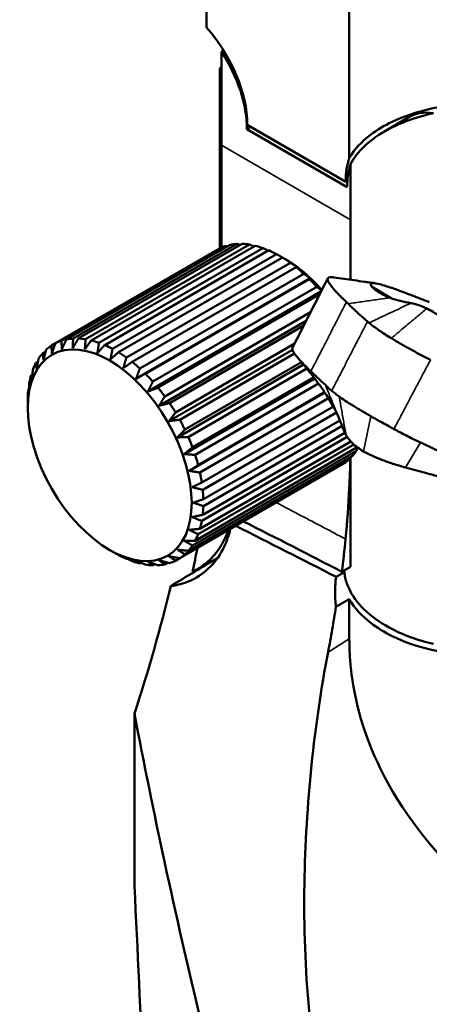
# Model space of a CAD drawing. Header units: millimetres. Extents: x 0 to 2100, y 0 to 1485.
# Tile 302 of 581: x 1587 to 1612, y 1230 to 1290. Entities that reach past the tile are written whole.
import ezdxf

# ---------------------------------------------------------------- set-up
doc = ezdxf.new("R2010")
doc.units = ezdxf.units.MM
doc.header["$LTSCALE"] = 5
doc.layers.add('Sichtbar (ISO)', color=7, linetype='Continuous', lineweight=50)
doc.layers.add('Sichtbar schmal (ISO)', color=7, linetype='Continuous', lineweight=35)

msp = doc.modelspace()

# ---------------------------------------------------------------- linework, layer by layer
at = {"layer": 'Sichtbar (ISO)'}
for p, q in [((1599.146, 1282.158), (1599.146, 1287.799)), ((1599.146, 1286.847), (1599.045, 1286.788)), ((1599.146, 1286.73), (1599.045, 1286.788)), ((1599.045, 1275.928), (1599.045, 1286.788)), ((1608.939, 1282.955), (1610.416, 1283.829)), ((1610.99, 1284.153), (1610.453, 1283.851)), ((1600.685, 1283.122), (1606.739, 1279.627)), ((1600.707, 1283.379), (1606.647, 1279.95)), ((1599.146, 1275.975), (1599.146, 1282.158)), ((1606.936, 1277.66), (1606.936, 1281.01)), ((1606.647, 1279.95), (1606.751, 1280.01)), ((1606.936, 1277.66), (1606.936, 1274.034)), ((1589.493, 1270.353), (1599.393, 1276.069)), ((1589.779, 1270.428), (1599.679, 1276.144)), ((1590.188, 1270.481), (1600.088, 1276.197)), ((1590.503, 1270.485), (1600.403, 1276.2)), ((1590.946, 1270.441), (1600.845, 1276.157)), ((1591.282, 1270.373), (1601.182, 1276.089)), ((1589.129, 1270.204), (1599.028, 1275.92)), ((1591.748, 1270.233), (1601.648, 1275.949)), ((1592.097, 1270.095), (1601.997, 1275.811)), ((1592.575, 1269.863), (1602.475, 1275.579)), ((1592.929, 1269.659), (1602.828, 1275.374)), ((1593.406, 1269.34), (1603.306, 1275.055)), ((1593.756, 1269.074), (1603.655, 1274.79)), ((1603.005, 1275.276), (1602.961, 1275.301)), ((1594.222, 1268.676), (1604.121, 1274.391)), ((1593.986, 1268.056), (1604.504, 1274.128)), ((1594.558, 1268.356), (1604.457, 1274.071)), ((1595.001, 1267.888), (1604.9, 1273.604)), ((1594.71, 1267.291), (1605.154, 1273.321)), ((1595.316, 1267.521), (1605.067, 1273.151)), ((1595.724, 1266.996), (1604.519, 1272.074)), ((1595.378, 1266.433), (1604.258, 1271.56)), ((1596.01, 1266.591), (1604.11, 1271.267)), ((1588.879, 1270.06), (1589.129, 1270.204)), ((1596.375, 1266.021), (1603.544, 1270.16)), ((1588.36, 1269.609), (1588.54, 1269.712)), ((1595.974, 1265.501), (1603.43, 1269.805)), ((1596.625, 1265.588), (1603.548, 1269.585)), ((1587.949, 1269.01), (1588.072, 1269.081)), ((1596.483, 1264.519), (1604.096, 1268.915)), ((1596.936, 1264.988), (1603.98, 1269.054)), ((1587.656, 1268.28), (1587.732, 1268.323)), ((1597.144, 1264.537), (1604.299, 1268.669)), ((1596.893, 1263.511), (1604.78, 1268.065)), ((1597.394, 1263.921), (1604.715, 1268.148)), ((1597.555, 1263.464), (1605.005, 1267.766)), ((1587.489, 1267.435), (1587.523, 1267.455)), ((1597.192, 1262.502), (1605.382, 1267.23)), ((1597.738, 1262.847), (1605.368, 1267.252)), ((1597.847, 1262.396), (1605.61, 1266.878)), ((1587.449, 1266.294), (1587.449, 1266.346)), ((1597.959, 1261.793), (1605.901, 1266.379)), ((1598.015, 1261.358), (1606.086, 1266.018)), ((1598.052, 1260.785), (1606.297, 1265.545)), ((1598.015, 1259.846), (1606.6, 1264.803)), ((1598.052, 1260.376), (1606.425, 1265.211)), ((1597.738, 1258.676), (1607.128, 1264.097)), ((1597.847, 1259.002), (1606.96, 1264.263)), ((1597.959, 1259.475), (1606.742, 1264.546)), ((1597.394, 1258), (1607.294, 1263.715)), ((1597.555, 1258.271), (1607.343, 1263.922)), ((1596.625, 1257.221), (1606.524, 1262.937)), ((1596.936, 1257.462), (1606.836, 1263.178)), ((1597.144, 1257.673), (1607.043, 1263.388)), ((1606.936, 1263.326), (1606.936, 1256.701)), ((1592.398, 1257.721), (1592.443, 1257.695)), ((1593.406, 1257.186), (1593.441, 1257.206)), ((1595.724, 1256.853), (1595.904, 1256.957)), ((1596.375, 1257.077), (1596.625, 1257.221)), ((1597.643, 1256.535), (1598.921, 1257.255)), ((1594.222, 1256.908), (1594.297, 1256.952)), ((1595.001, 1256.796), (1595.124, 1256.867)), ((1606.565, 1256.388), (1606.065, 1256.1)), ((1606.416, 1256.407), (1606.936, 1256.701)), ((1606.865, 1254.757), (1606.055, 1254.289)), ((1593.893, 1247.861), (1593.893, 1237.436))]:
    msp.add_line(p, q, dxfattribs=at)
for centre, major_axis, ratio, start_param, end_param in [((1596.464, 1285.829), (-3, 5.196), 0.577351, 3.926991, 5.066059), ((1596.464, 1285.584), (2.985, -5.17), 0.57735, 0.780281, 1.667717), ((1613.435, 1278.644), (-3, 5.196), 0.57735, 5.854997, 6.289356), ((1610.889, 1277.501), (3, -5.196), 0.57735, 3.604603, 3.926991), ((1610.96, 1277.215), (-2.985, 5.17), 0.577352, 0.478656, 0.790513), ((1602.651, 1269.356), (-3.75, 6.495), 0.57735, 6.159445, 6.249846), ((1602.651, 1269.356), (-3.75, 6.495), 0.57735, 6.002366, 6.092766), ((1602.651, 1269.356), (-3.75, 6.495), 0.57735, 5.845286, 5.935687), ((1602.651, 1269.356), (-3.75, 6.495), 0.57735, 5.688206, 5.778607), ((1602.651, 1269.356), (-3.75, 6.495), 0.57735, 5.531127, 5.621527), ((1602.651, 1269.356), (-3.75, 6.495), 0.57735, 5.374047, 5.464448), ((1603.005, 1269.56), (-3.5, 6.062), 0.57735, 5.037968, 5.497787), ((1602.651, 1269.356), (-3.75, 6.495), 0.57735, 5.216967, 5.307368), ((1602.651, 1269.356), (-3.75, 6.495), 0.57735, 5.059888, 5.150288), ((1592.752, 1263.641), (-3.75, 6.495), 0.57735, 0.03334, 0.12374), ((1592.752, 1263.641), (-3.75, 6.495), 0.57735, 6.159445, 6.249846), ((1592.752, 1263.641), (-3.75, 6.495), 0.57735, 6.002366, 6.092766), ((1592.752, 1263.641), (-3.75, 6.495), 0.57735, 5.845286, 5.935687), ((1592.752, 1263.641), (-3.75, 6.495), 0.57735, 5.688206, 5.778607), ((1592.752, 1263.641), (-3.75, 6.495), 0.57735, 5.531127, 5.621527), ((1592.752, 1263.641), (-3.75, 6.495), 0.57735, 0.190419, 0.28082), ((1592.752, 1263.641), (-3.75, 6.495), 0.57735, 5.374047, 5.464448), ((1592.752, 1263.641), (-3.75, 6.495), 0.57735, 0.347499, 0.437899), ((1592.752, 1263.641), (-3.75, 6.495), 0.57735, 5.216967, 5.307368), ((1592.752, 1263.641), (3.75, -6.495), 0.57735, 3.646171, 3.736572), ((1592.752, 1263.641), (-3.75, 6.495), 0.57735, 5.059888, 5.150288), ((1592.752, 1263.641), (3.75, -6.495), 0.57735, 3.803251, 3.893651), ((1592.752, 1263.641), (-3.75, 6.495), 0.57735, 4.902808, 4.993209), ((1592.752, 1263.641), (-3.75, 6.495), 0.57735, 4.745728, 4.836129), ((1592.752, 1263.641), (-3.75, 6.495), 0.57735, 4.588649, 4.679049), ((1592.752, 1263.641), (-3.75, 6.495), 0.57735, 4.431569, 4.52197), ((1602.651, 1269.356), (3.75, -6.495), 0.57735, 0.190419, 0.28082), ((1592.752, 1263.641), (-3.75, 6.495), 0.57735, 4.27449, 4.36489), ((1602.651, 1269.356), (3.75, -6.495), 0.57735, 0.03334, 0.12374), ((1592.752, 1263.641), (-3.75, 6.495), 0.57735, 4.11741, 4.207811), ((1592.752, 1263.641), (-3.75, 6.495), 0.57735, 3.96033, 4.050731), ((1592.752, 1263.641), (-3.75, 6.495), 0.57735, 3.803251, 3.893651), ((1592.752, 1263.641), (-3.75, 6.495), 0.57735, 3.646171, 3.736572), ((1478.619, 1251.783), (208.246, -69.332), 0.243361, 0.993461, 1.028927), ((1491.55, 1248.976), (195.449, -66.7), 0.246778, 1.031363, 1.068917), ((1592.752, 1263.641), (3.75, -6.495), 0.57735, 0.347499, 0.437899), ((1563.512, 1239.366), (-30.705, -53.182), 0.577358, 2.201416, 2.238614), ((1592.752, 1263.641), (3.75, -6.495), 0.57735, 0.190419, 0.28082), ((1592.752, 1263.641), (3.75, -6.495), 0.57735, 5.531127, 5.621527), ((1592.752, 1263.641), (3.75, -6.495), 0.57735, 5.688206, 5.778607), ((1592.752, 1263.641), (3.75, -6.495), 0.57735, 6.159445, 6.249846), ((1647.302, 1291.665), (-117.23, -72.673), 0.030194, 1.099991, 1.126668), ((1592.752, 1263.641), (3.75, -6.495), 0.57735, 0.03334, 0.12374), ((1592.752, 1263.641), (3.75, -6.495), 0.57735, 5.845286, 5.935687), ((1592.752, 1263.641), (3.75, -6.495), 0.57735, 6.002366, 6.092766), ((1561.113, 1248.797), (-24.717, -50.982), 0.54336, 1.810625, 1.956749)]:
    msp.add_ellipse(centre, major_axis=major_axis, ratio=ratio, start_param=start_param, end_param=end_param, dxfattribs=at)
msp.add_ellipse((1592.398, 1263.437), major_axis=(-3.5, 6.062), ratio=0.57735, dxfattribs=at)
for points, knots in [([(1614.028, 1284.647), (1614.028, 1292.126), (1614.02, 1294.228), (1613.508, 1296.587), (1613.258, 1297.131), (1612.403, 1299.326), (1612.14, 1300.025), (1611.713, 1301.247), (1611.545, 1301.754), (1611.298, 1302.563), (1611.207, 1302.877), (1611.078, 1303.358), (1611.034, 1303.531), (1610.948, 1303.884), (1610.907, 1304.064), (1610.868, 1304.247)], [-2.852964, -2.852964, -2.852964, -2.852964, -1.564765, -1.564765, -0.866005, -0.866005, -0.524183, -0.524183, -0.290245, -0.290245, -0.151362, -0.151362, -0.077555, -0.077555, -0.000729, -0.000729, -0.000729, -0.000729]), ([(1606.865, 1281.376), (1606.865, 1285.45), (1606.867, 1286.616), (1606.858, 1289.903), (1606.849, 1291.598), (1606.801, 1293.096), (1606.783, 1293.526), (1606.742, 1294.043), (1606.729, 1294.176), (1606.691, 1294.51), (1606.661, 1294.71), (1606.606, 1294.978), (1606.589, 1295.05), (1606.538, 1295.253), (1606.501, 1295.375), (1606.422, 1295.608), (1606.381, 1295.717), (1606.322, 1295.871), (1606.302, 1295.921), (1606.247, 1296.063), (1606.209, 1296.159), (1606.102, 1296.429), (1606.013, 1296.654), (1605.781, 1297.243), (1605.649, 1297.582), (1605.36, 1298.341), (1605.211, 1298.742), (1605.065, 1299.148)], [0.000001, 0.000001, 0.000001, 0.000001, 1.496749, 1.496749, 2.400035, 2.400035, 2.713618, 2.713618, 2.822174, 2.822174, 2.99127, 2.99127, 3.056173, 3.056173, 3.173641, 3.173641, 3.278635, 3.278635, 3.328277, 3.328277, 3.42235, 3.42235, 3.551412, 3.551412, 3.762174, 3.762174, 3.997823, 3.997823, 3.997823, 3.997823]), ([(1598.239, 1291.391), (1598.239, 1291.056), (1598.239, 1290.711), (1598.239, 1290.355), (1598.239, 1289.999), (1598.239, 1289.631), (1598.239, 1289.253)], [0, 0, 0, 0, 0.5, 0.5, 0.5, 1, 1, 1, 1]), ([(1614.028, 1284.647), (1613.255, 1284.611), (1612.482, 1284.511), (1610.937, 1284.166), (1610.159, 1283.909), (1608.984, 1283.346), (1608.546, 1283.086), (1607.621, 1282.385), (1607.172, 1281.912), (1606.865, 1281.376)], [0.000001, 0.000001, 0.000001, 0.000001, 0.2326561, 0.2326561, 0.4820397, 0.4820397, 0.6443338, 0.6443338, 0.8638986, 0.8638986, 0.8638986, 0.8638986]), ([(1606.936, 1281.01), (1607.144, 1281.396), (1607.426, 1281.752), (1608.029, 1282.331), (1608.329, 1282.565), (1609.15, 1283.103), (1609.704, 1283.376), (1610.819, 1283.803), (1611.379, 1283.966), (1611.951, 1284.09)], [0.000001, 0.000001, 0.000001, 0.000001, 0.1556031, 0.1556031, 0.2800347, 0.2800347, 0.4724116, 0.4724116, 0.6496607, 0.6496607, 0.6496607, 0.6496607]), ([(1606.693, 1272.69), (1606.489, 1272.882), (1606.294, 1273.068), (1605.964, 1273.416), (1605.829, 1273.577), (1605.62, 1273.863), (1605.546, 1273.988), (1605.56, 1274.164), (1605.648, 1274.211), (1605.872, 1274.186)], [-1.368084, -1.368084, -1.368084, -1.368084, -1.023551, -1.023551, -0.684877, -0.684877, -0.345045, -0.345045, -0.000087, -0.000087, -0.000087, -0.000087]), ([(1605.915, 1274.18), (1606.336, 1274.12), (1606.752, 1274.06), (1607.367, 1273.972), (1607.568, 1273.944), (1607.866, 1273.901), (1607.963, 1273.888), (1608.108, 1273.867), (1608.155, 1273.861), (1608.22, 1273.851), (1608.238, 1273.849), (1608.262, 1273.846), (1608.268, 1273.845), (1608.277, 1273.843), (1608.28, 1273.843), (1608.285, 1273.842), (1608.287, 1273.842), (1608.292, 1273.841), (1608.295, 1273.841), (1608.305, 1273.84), (1608.31, 1273.839), (1608.335, 1273.835), (1608.349, 1273.833), (1608.371, 1273.83), (1608.378, 1273.829), (1608.386, 1273.827)], [0, 0, 0, 0, 0.1325857, 0.1325857, 0.1971344, 0.1971344, 0.2287632, 0.2287632, 0.2441078, 0.2441078, 0.249862, 0.249862, 0.2518832, 0.2518832, 0.2528958, 0.2528958, 0.2534045, 0.2534045, 0.2544324, 0.2544324, 0.2564885, 0.2564885, 0.2647272, 0.2647272, 0.2695192, 0.2695192, 0.2695192, 0.2695192]), ([(1611.694, 1272.68), (1611.333, 1272.821), (1610.989, 1272.958), (1610.655, 1273.088), (1610.648, 1273.091), (1610.641, 1273.093), (1610.634, 1273.096), (1610.293, 1273.228), (1609.961, 1273.351), (1609.662, 1273.458), (1609.657, 1273.459), (1609.652, 1273.461), (1609.647, 1273.463), (1609.353, 1273.567), (1609.09, 1273.654), (1608.877, 1273.715), (1608.867, 1273.718), (1608.857, 1273.721), (1608.847, 1273.724), (1608.644, 1273.781), (1608.488, 1273.814), (1608.379, 1273.824), (1608.339, 1273.828), (1608.305, 1273.829), (1608.277, 1273.827), (1608.225, 1273.824), (1608.193, 1273.812), (1608.174, 1273.793), (1608.155, 1273.774), (1608.151, 1273.748), (1608.162, 1273.717), (1608.167, 1273.7), (1608.178, 1273.681), (1608.193, 1273.661)], [0, 0, 0, 0, 0.1632827, 0.1632827, 0.1632827, 0.1666667, 0.1666667, 0.1666667, 0.3333333, 0.3333333, 0.3333333, 0.3361156, 0.3361156, 0.3361156, 0.5, 0.5, 0.5, 0.5075866, 0.5075866, 0.5075866, 0.6666667, 0.6666667, 0.6666667, 0.725673, 0.725673, 0.725673, 0.8333333, 0.8333333, 0.8333333, 0.9420089, 0.9420089, 0.9420089, 0.9999974, 0.9999974, 0.9999974, 0.9999974]), ([(1608.19, 1273.662), (1608.247, 1273.564), (1608.405, 1273.433), (1608.683, 1273.255), (1608.798, 1273.19), (1609.052, 1273.063), (1609.191, 1273.002), (1609.336, 1272.945)], [-0.7483807, -0.7483807, -0.7483807, -0.7483807, -0.4018822, -0.4018822, -0.2017195, -0.2017195, -0.000225, -0.000225, -0.000225, -0.000225]), ([(1606.795, 1272.59), (1606.779, 1272.607), (1606.762, 1272.624), (1606.727, 1272.657), (1606.71, 1272.673), (1606.693, 1272.69)], [-0.05858891, -0.05858891, -0.05858891, -0.05858891, -0.02929507, -0.02929507, -0.000001, -0.000001, -0.000001, -0.000001]), ([(1607.959, 1271.507), (1607.899, 1271.56), (1607.838, 1271.614), (1607.777, 1271.668), (1607.716, 1271.722), (1607.654, 1271.777), (1607.592, 1271.833), (1607.531, 1271.889), (1607.468, 1271.946), (1607.405, 1272.004), (1607.342, 1272.063), (1607.278, 1272.123), (1607.212, 1272.185), (1607.147, 1272.247), (1607.081, 1272.31), (1607.011, 1272.378), (1606.942, 1272.445), (1606.871, 1272.516), (1606.795, 1272.59)], [0, 0, 0, 0, 0.166667, 0.166667, 0.166667, 0.333333, 0.333333, 0.333333, 0.5, 0.5, 0.5, 0.666667, 0.666667, 0.666667, 0.833333, 0.833333, 0.833333, 1, 1, 1, 1]), ([(1609.336, 1272.945), (1609.531, 1272.868), (1609.719, 1272.811), (1610.145, 1272.707), (1610.361, 1272.667), (1610.592, 1272.625)], [0.0002248, 0.0002248, 0.0002248, 0.0002248, 0.2699452, 0.2699452, 0.5269069, 0.5269069, 0.5269069, 0.5269069]), ([(1610.592, 1272.625), (1610.723, 1272.601), (1610.87, 1272.568), (1611.193, 1272.457), (1611.353, 1272.392), (1611.543, 1272.299)], [-0.2725729, -0.2725729, -0.2725729, -0.2725729, -0.117929, -0.117929, -0.0000009, -0.0000009, -0.0000009, -0.0000009]), ([(1611.543, 1272.299), (1611.657, 1272.243), (1611.786, 1272.172), (1612.069, 1272.006), (1612.223, 1271.91), (1612.538, 1271.703), (1612.697, 1271.594), (1613.029, 1271.36), (1613.2, 1271.236), (1613.374, 1271.106)], [-0.2741226, -0.2741226, -0.2741226, -0.2741226, -0.2030354, -0.2030354, -0.1319324, -0.1319324, -0.0661117, -0.0661117, -0.0000036, -0.0000036, -0.0000036, -0.0000036]), ([(1608.057, 1271.425), (1608.04, 1271.438), (1608.023, 1271.452), (1608.007, 1271.465), (1607.99, 1271.479), (1607.974, 1271.493), (1607.959, 1271.507)], [0, 0, 0, 0, 0.5, 0.5, 0.5, 1, 1, 1, 1]), ([(1609.406, 1270.507), (1609.26, 1270.596), (1609.127, 1270.679), (1608.88, 1270.837), (1608.769, 1270.911), (1608.41, 1271.156), (1608.215, 1271.302), (1608.057, 1271.425)], [0.000001, 0.000001, 0.000001, 0.000001, 0.0735773, 0.0735773, 0.1467307, 0.1467307, 0.3324383, 0.3324383, 0.3324383, 0.3324383]), ([(1611.769, 1269.2), (1611.327, 1269.419), (1610.907, 1269.641), (1610.103, 1270.089), (1609.728, 1270.312), (1609.406, 1270.507)], [0.000001, 0.000001, 0.000001, 0.000001, 0.1493403, 0.1493403, 0.3110141, 0.3110141, 0.3110141, 0.3110141]), ([(1604.543, 1268.508), (1604.179, 1268.865), (1603.807, 1269.224), (1603.551, 1269.581), (1603.524, 1269.621), (1603.429, 1269.777), (1603.396, 1269.873), (1603.427, 1269.934)], [0.0000432, 0.0000432, 0.0000432, 0.0000432, 0.6233518, 0.6233518, 0.7054889, 0.7054889, 0.9593127, 0.9593127, 0.9593127, 0.9593127]), ([(1606.275, 1265.598), (1606.04, 1266.165), (1605.736, 1266.707), (1604.961, 1267.853), (1604.471, 1268.48), (1603.747, 1269.329)], [0, 0, 0, 0, 0.4272001, 0.4272001, 0.8659703, 0.8659703, 0.8659703, 0.8659703]), ([(1605.42, 1267.682), (1605.278, 1267.819), (1605.143, 1267.943), (1604.853, 1268.211), (1604.701, 1268.353), (1604.543, 1268.508)], [0.000001, 0.000001, 0.000001, 0.000001, 0.2248787, 0.2248787, 0.4906225, 0.4906225, 0.4906225, 0.4906225]), ([(1605.805, 1267.332), (1605.737, 1267.387), (1605.673, 1267.443), (1605.545, 1267.561), (1605.482, 1267.622), (1605.42, 1267.682)], [0.000001, 0.000001, 0.000001, 0.000001, 0.0897947, 0.0897947, 0.1874186, 0.1874186, 0.1874186, 0.1874186]), ([(1606.257, 1266.981), (1606.176, 1267.043), (1606.096, 1267.103), (1606.021, 1267.161), (1605.945, 1267.22), (1605.873, 1267.277), (1605.805, 1267.332)], [0, 0, 0, 0, 0.5, 0.5, 0.5, 1, 1, 1, 1]), ([(1608.165, 1265.795), (1607.771, 1266.023), (1607.418, 1266.232), (1606.721, 1266.66), (1606.452, 1266.834), (1606.257, 1266.981)], [-0.3014914, -0.3014914, -0.3014914, -0.3014914, -0.1723444, -0.1723444, -0.000001, -0.000001, -0.000001, -0.000001]), ([(1606.299, 1265.54), (1606.299, 1265.54), (1606.291, 1265.559), (1606.283, 1265.579), (1606.275, 1265.598)], [0.00004294, 0.00004294, 0.00004294, 0.00004294, 0.0002025, 0.02709631, 0.02709631, 0.02709631, 0.02709631]), ([(1606.299, 1265.54), (1606.357, 1265.393), (1606.411, 1265.243), (1606.528, 1264.955), (1606.587, 1264.82), (1606.662, 1264.681)], [0.0000215, 0.0000215, 0.0000215, 0.0000215, 0.1575389, 0.1575389, 0.288814, 0.288814, 0.288814, 0.288814]), ([(1609.558, 1265.024), (1609.32, 1265.157), (1609.084, 1265.285), (1608.614, 1265.541), (1608.382, 1265.669), (1608.165, 1265.795)], [-0.1699466, -0.1699466, -0.1699466, -0.1699466, -0.087517, -0.087517, -0.000001, -0.000001, -0.000001, -0.000001]), ([(1606.662, 1264.681), (1606.754, 1264.51), (1606.884, 1264.325), (1607.251, 1263.982), (1607.458, 1263.827), (1607.728, 1263.669)], [-0.2906347, -0.2906347, -0.2906347, -0.2906347, -0.1277008, -0.1277008, -0.000001, -0.000001, -0.000001, -0.000001]), ([(1611.161, 1264.211), (1610.862, 1264.347), (1610.565, 1264.493), (1610.03, 1264.768), (1609.793, 1264.894), (1609.558, 1265.024)], [0.0000024, 0.0000024, 0.0000024, 0.0000024, 0.0997694, 0.0997694, 0.1805828, 0.1805828, 0.1805828, 0.1805828]), ([(1614.152, 1262.773), (1613.615, 1263.035), (1613.07, 1263.303), (1612.074, 1263.784), (1611.624, 1263.999), (1611.161, 1264.211)], [-0.3501729, -0.3501729, -0.3501729, -0.3501729, -0.1548659, -0.1548659, -0.0000024, -0.0000024, -0.0000024, -0.0000024]), ([(1607.728, 1263.669), (1607.872, 1263.585), (1608.036, 1263.501), (1608.392, 1263.337), (1608.584, 1263.258), (1609.014, 1263.093), (1609.256, 1263.009), (1609.747, 1262.849), (1609.998, 1262.774), (1610.247, 1262.705)], [-0.2920931, -0.2920931, -0.2920931, -0.2920931, -0.2237788, -0.2237788, -0.155943, -0.155943, -0.0780103, -0.0780103, -0.0000121, -0.0000121, -0.0000121, -0.0000121]), ([(1606.636, 1258.381), (1606.736, 1259.416), (1606.811, 1260.439), (1606.892, 1262.078), (1606.913, 1262.702), (1606.925, 1263.32)], [-0.7228984, -0.7228984, -0.7228984, -0.7228984, -0.3614497, -0.3614497, -0.1367871, -0.1367871, -0.1367871, -0.1367871]), ([(1610.247, 1262.705), (1610.657, 1262.591), (1611.062, 1262.482), (1611.97, 1262.24), (1612.456, 1262.11), (1612.948, 1261.971)], [0.0000127, 0.0000127, 0.0000127, 0.0000127, 0.1282621, 0.1282621, 0.2919761, 0.2919761, 0.2919761, 0.2919761]), ([(1596.081, 1255.546), (1596.521, 1255.595), (1596.944, 1255.717), (1597.759, 1256.105), (1598.144, 1256.381), (1598.812, 1257.062), (1599.092, 1257.465), (1599.466, 1258.251), (1599.59, 1258.607), (1599.676, 1258.983)], [-0.6957333, -0.6957333, -0.6957333, -0.6957333, -0.5282495, -0.5282495, -0.3481909, -0.3481909, -0.1682539, -0.1682539, -0.0370872, -0.0370872, -0.0370872, -0.0370872]), ([(1599.551, 1258.91), (1599.529, 1258.847), (1599.506, 1258.785), (1599.346, 1258.37), (1599.173, 1258.044), (1598.759, 1257.45), (1598.518, 1257.184), (1597.989, 1256.737), (1597.704, 1256.553), (1597.399, 1256.409)], [0.1047135, 0.1047135, 0.1047135, 0.1047135, 0.12811, 0.12811, 0.261626, 0.261626, 0.3965488, 0.3965488, 0.5269058, 0.5269058, 0.5269058, 0.5269058]), ([(1606.557, 1256.486), (1606.558, 1256.471), (1606.559, 1256.457), (1606.568, 1256.345), (1606.581, 1256.249), (1606.644, 1255.906), (1606.721, 1255.664), (1607.037, 1254.957), (1607.357, 1254.524), (1608.187, 1253.712), (1608.707, 1253.345), (1610.089, 1252.593), (1611.007, 1252.267), (1611.951, 1252.049)], [-0.8165248, -0.8165248, -0.8165248, -0.8165248, -0.8111049, -0.8111049, -0.7751848, -0.7751848, -0.68289, -0.68289, -0.4976103, -0.4976103, -0.293806, -0.293806, -0.000001, -0.000001, -0.000001, -0.000001]), ([(1606.065, 1256.1), (1606.027, 1255.812), (1606.007, 1255.515), (1606.006, 1255.212), (1606.004, 1254.909), (1606.02, 1254.6), (1606.055, 1254.289)], [0, 0, 0, 0, 0.5, 0.5, 0.5, 1, 1, 1, 1]), ([(1606.865, 1254.757), (1607.174, 1254.214), (1607.625, 1253.733), (1608.553, 1253.017), (1608.992, 1252.751), (1610.166, 1252.171), (1610.943, 1251.903), (1612.486, 1251.537), (1613.256, 1251.425), (1614.028, 1251.377)], [0.000001, 0.000001, 0.000001, 0.000001, 0.2189811, 0.2189811, 0.3802246, 0.3802246, 0.6275466, 0.6275466, 0.8581495, 0.8581495, 0.8581495, 0.8581495]), ([(1606.865, 1252.354), (1606.865, 1252.755), (1606.865, 1253.155), (1606.865, 1253.956), (1606.865, 1254.356), (1606.865, 1254.757)], [0.0000025, 0.0000025, 0.0000025, 0.0000025, 0.1471228, 0.1471228, 0.294243, 0.294243, 0.294243, 0.294243]), ([(1606.055, 1254.289), (1605.985, 1253.837), (1605.911, 1253.383), (1605.753, 1252.473), (1605.67, 1252.016), (1605.582, 1251.558)], [0.000001, 0.000001, 0.000001, 0.000001, 0.1541715, 0.1541715, 0.308342, 0.308342, 0.308342, 0.308342]), ([(1614.028, 1237.544), (1611.811, 1239.639), (1609.989, 1241.984), (1607.777, 1246.5), (1607.171, 1248.538), (1606.921, 1250.951), (1606.897, 1251.275), (1606.876, 1251.742), (1606.871, 1251.884), (1606.866, 1252.135), (1606.865, 1252.245), (1606.865, 1252.354)], [-1.99243, -1.99243, -1.99243, -1.99243, -0.981681, -0.981681, -0.211658, -0.211658, -0.092396, -0.092396, -0.040232, -0.040232, -0.000003, -0.000003, -0.000003, -0.000003]), ([(1605.66, 1222.692), (1604.499, 1227.292), (1604.074, 1232.404), (1604.229, 1242.404), (1604.748, 1247.209), (1605.582, 1251.558)], [0.000001, 0.000001, 0.000001, 0.000001, 1.446767, 1.446767, 2.813802, 2.813802, 2.813802, 2.813802]), ([(1597.898, 1229.297), (1597.136, 1232.472), (1596.4, 1235.691), (1595.069, 1241.874), (1594.46, 1244.869), (1593.893, 1247.861)], [0.000002, 0.000002, 0.000002, 0.000002, 0.997567, 0.997567, 1.912135, 1.912135, 1.912135, 1.912135])]:
    msp.add_open_spline(points, degree=3, knots=knots, dxfattribs=at)
for points in [[(1599.146, 1287.799), (1599.187, 1287.828), (1599.228, 1287.857), (1599.269, 1287.886)], [(1600.919, 1283.257), (1600.841, 1283.212), (1600.763, 1283.167), (1600.685, 1283.122)], [(1603.428, 1269.934), (1604.146, 1271.325), (1604.843, 1272.727), (1605.565, 1274.119)], [(1605.872, 1274.186), (1605.886, 1274.184), (1605.9, 1274.182), (1605.915, 1274.18)], [(1597.399, 1256.409), (1597.501, 1256.886), (1597.599, 1257.363), (1597.692, 1257.837)], [(1594.453, 1225.768), (1594.266, 1229.657), (1594.079, 1233.546), (1593.893, 1237.436)]]:
    msp.add_open_spline(points, degree=3, dxfattribs=at)
for points, weights in [([(1599.499, 1276.04), (1599.446, 1276.054), (1599.393, 1276.069)], [1.07504027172, 1.07642300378, 1.07777355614]), ([(1600.28, 1276.129), (1600.185, 1276.163), (1600.088, 1276.197)], [1.07254922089, 1.07521895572, 1.07777355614]), ([(1601.106, 1276.045), (1600.978, 1276.1), (1600.845, 1276.157)], [1.07015907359, 1.07408625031, 1.07777355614]), ([(1601.963, 1275.791), (1601.808, 1275.869), (1601.648, 1275.949)], [1.06774956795, 1.07296548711, 1.07777355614]), ([(1602.961, 1275.301), (1602.726, 1275.437), (1602.475, 1275.579)], [1.06016804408, 1.06956515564, 1.07777355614]), ([(1602.828, 1275.374), (1602.898, 1275.338), (1602.961, 1275.301)], [1.07777355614, 1.06956515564, 1.06016804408]), ([(1603.742, 1274.779), (1603.532, 1274.914), (1603.306, 1275.055)], [1.06016804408, 1.06956515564, 1.07777355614]), ([(1603.655, 1274.79), (1603.701, 1274.785), (1603.742, 1274.779)], [1.07777355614, 1.06956515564, 1.06016804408]), ([(1604.504, 1274.128), (1604.32, 1274.257), (1604.121, 1274.391)], [1.06016804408, 1.06956515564, 1.07777355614]), ([(1604.457, 1274.071), (1604.483, 1274.101), (1604.504, 1274.128)], [1.07777355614, 1.06956515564, 1.06016804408]), ([(1605.19, 1273.392), (1605.05, 1273.496), (1604.9, 1273.604)], [1.06236703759, 1.07053278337, 1.07777355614]), ([(1588.879, 1270.06), (1588.894, 1269.811), (1588.911, 1269.579)], [1.07777355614, 1.06956515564, 1.06016804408]), ([(1588.911, 1269.579), (1589.015, 1269.881), (1589.129, 1270.204)], [1.06016804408, 1.06956515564, 1.07777355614]), ([(1589.493, 1270.353), (1589.499, 1270.079), (1589.507, 1269.822)], [1.07777355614, 1.06956515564, 1.06016804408]), ([(1589.507, 1269.822), (1589.638, 1270.115), (1589.779, 1270.428)], [1.06016804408, 1.06956515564, 1.07777355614]), ([(1590.175, 1269.909), (1590.333, 1270.188), (1590.503, 1270.485)], [1.06016804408, 1.06956515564, 1.07777355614]), ([(1590.188, 1270.481), (1590.18, 1270.186), (1590.175, 1269.909)], [1.07777355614, 1.06956515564, 1.06016804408]), ([(1590.946, 1270.441), (1590.921, 1270.13), (1590.899, 1269.838)], [1.07777355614, 1.06956515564, 1.06016804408]), ([(1590.899, 1269.838), (1591.084, 1270.097), (1591.282, 1270.373)], [1.06016804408, 1.06956515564, 1.07777355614]), ([(1591.748, 1270.233), (1591.702, 1269.911), (1591.662, 1269.609)], [1.07777355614, 1.06956515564, 1.06016804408]), ([(1591.662, 1269.609), (1591.871, 1269.844), (1592.097, 1270.095)], [1.06016804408, 1.06956515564, 1.07777355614]), ([(1588.36, 1269.609), (1588.38, 1269.389), (1588.402, 1269.185)], [1.07777355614, 1.06956515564, 1.06016804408]), ([(1588.402, 1269.185), (1588.481, 1269.491), (1588.568, 1269.819)], [1.06016804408, 1.06956515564, 1.07777355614]), ([(1592.575, 1269.863), (1592.506, 1269.536), (1592.443, 1269.229)], [1.07777355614, 1.06956515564, 1.06016804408]), ([(1592.443, 1269.229), (1592.677, 1269.437), (1592.929, 1269.659)], [1.06016804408, 1.06956515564, 1.07777355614]), ([(1587.949, 1269.01), (1587.97, 1268.824), (1587.993, 1268.649)], [1.07777355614, 1.06956515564, 1.06016804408]), ([(1587.993, 1268.649), (1588.048, 1268.955), (1588.11, 1269.281)], [1.06016804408, 1.06956515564, 1.07777355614]), ([(1593.406, 1269.34), (1593.311, 1269.013), (1593.224, 1268.707)], [1.07777355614, 1.06956515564, 1.06016804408]), ([(1593.224, 1268.707), (1593.48, 1268.884), (1593.756, 1269.074)], [1.06016804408, 1.06956515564, 1.07777355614]), ([(1587.656, 1268.28), (1587.674, 1268.128), (1587.693, 1267.986)], [1.07777355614, 1.06956515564, 1.06016804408]), ([(1587.693, 1267.986), (1587.727, 1268.286), (1587.766, 1268.605)], [1.06016804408, 1.06956515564, 1.07777355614]), ([(1594.222, 1268.676), (1594.099, 1268.356), (1593.986, 1268.056)], [1.07777355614, 1.06956515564, 1.06016804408]), ([(1593.986, 1268.056), (1594.262, 1268.2), (1594.558, 1268.356)], [1.06016804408, 1.06956515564, 1.07777355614]), ([(1587.51, 1267.212), (1587.525, 1267.499), (1587.544, 1267.806)], [1.06016804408, 1.06956515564, 1.07777355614]), ([(1595.001, 1267.888), (1594.85, 1267.58), (1594.71, 1267.291)], [1.07777355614, 1.06956515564, 1.06016804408]), ([(1587.489, 1267.435), (1587.498, 1267.319), (1587.51, 1267.212)], [1.07777355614, 1.06956515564, 1.06016804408]), ([(1594.71, 1267.291), (1595.002, 1267.402), (1595.316, 1267.521)], [1.06016804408, 1.06956515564, 1.07777355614]), ([(1587.449, 1266.346), (1587.449, 1266.616), (1587.452, 1266.905)], [1.06016804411, 1.06956515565, 1.07777355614]), ([(1595.724, 1266.996), (1595.545, 1266.705), (1595.378, 1266.433)], [1.07777355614, 1.06956515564, 1.06016804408]), ([(1595.378, 1266.433), (1595.683, 1266.509), (1596.01, 1266.591)], [1.06016804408, 1.06956515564, 1.07777355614]), ([(1596.375, 1266.021), (1596.167, 1265.752), (1595.974, 1265.501)], [1.07777355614, 1.06956515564, 1.06016804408]), ([(1595.974, 1265.501), (1596.288, 1265.542), (1596.625, 1265.588)], [1.06016804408, 1.06956515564, 1.07777355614]), ([(1596.936, 1264.988), (1596.701, 1264.745), (1596.483, 1264.519)], [1.07777355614, 1.06956515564, 1.06016804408]), ([(1596.483, 1264.519), (1596.802, 1264.527), (1597.144, 1264.537)], [1.06016804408, 1.06956515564, 1.07777355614]), ([(1597.394, 1263.921), (1597.134, 1263.709), (1596.893, 1263.511)], [1.07777355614, 1.06956515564, 1.06016804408]), ([(1596.893, 1263.511), (1597.212, 1263.488), (1597.555, 1263.464)], [1.06016804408, 1.06956515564, 1.07777355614]), ([(1607.294, 1263.715), (1607.313, 1263.816), (1607.331, 1263.915)], [1.07777355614, 1.07521895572, 1.07254922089]), ([(1606.836, 1263.178), (1606.85, 1263.231), (1606.864, 1263.284)], [1.07777355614, 1.07642300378, 1.07504027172]), ([(1597.738, 1262.847), (1597.456, 1262.669), (1597.192, 1262.502)], [1.07777355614, 1.06956515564, 1.06016804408]), ([(1597.192, 1262.502), (1597.509, 1262.45), (1597.847, 1262.396)], [1.06016804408, 1.06956515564, 1.07777355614]), ([(1597.959, 1261.793), (1597.657, 1261.65), (1597.375, 1261.516)], [1.07777355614, 1.06956515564, 1.06016804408]), ([(1597.375, 1261.516), (1597.684, 1261.439), (1598.015, 1261.358)], [1.06016804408, 1.06956515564, 1.07777355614]), ([(1598.052, 1260.785), (1597.734, 1260.678), (1597.437, 1260.579)], [1.07777355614, 1.06956515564, 1.0601680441]), ([(1597.437, 1260.579), (1597.734, 1260.48), (1598.052, 1260.376)], [1.06016804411, 1.06956515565, 1.07777355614]), ([(1598.015, 1259.846), (1597.684, 1259.776), (1597.375, 1259.712)], [1.07777355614, 1.06956515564, 1.06016804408]), ([(1597.375, 1259.712), (1597.657, 1259.596), (1597.959, 1259.475)], [1.06016804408, 1.06956515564, 1.07777355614]), ([(1597.847, 1259.002), (1597.509, 1258.968), (1597.192, 1258.938)], [1.07777355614, 1.06956515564, 1.06016804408]), ([(1597.192, 1258.938), (1597.456, 1258.81), (1597.738, 1258.676)], [1.06016804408, 1.06956515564, 1.07777355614]), ([(1596.893, 1258.275), (1597.134, 1258.141), (1597.394, 1258)], [1.06016804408, 1.06956515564, 1.07777355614]), ([(1597.555, 1258.271), (1597.212, 1258.272), (1596.893, 1258.275)], [1.07777355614, 1.06956515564, 1.06016804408]), ([(1592.929, 1257.418), (1592.677, 1257.56), (1592.443, 1257.695)], [1.07777355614, 1.06956515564, 1.06016804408]), ([(1596.483, 1257.74), (1596.701, 1257.604), (1596.936, 1257.462)], [1.06016804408, 1.06956515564, 1.07777355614]), ([(1597.144, 1257.673), (1596.802, 1257.706), (1596.483, 1257.74)], [1.07777355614, 1.06956515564, 1.06016804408]), ([(1593.224, 1257.315), (1593.311, 1257.252), (1593.406, 1257.186)], [1.06016804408, 1.06956515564, 1.07777355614]), ([(1593.756, 1257.048), (1593.48, 1257.185), (1593.224, 1257.315)], [1.07777355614, 1.06956515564, 1.06016804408]), ([(1593.986, 1257.087), (1594.099, 1256.999), (1594.222, 1256.908)], [1.06016804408, 1.06956515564, 1.07777355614]), ([(1594.558, 1256.84), (1594.262, 1256.966), (1593.986, 1257.087)], [1.07777355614, 1.06956515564, 1.06016804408]), ([(1594.71, 1257.015), (1594.85, 1256.908), (1595.001, 1256.796)], [1.06016804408, 1.06956515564, 1.07777355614]), ([(1595.316, 1256.8), (1595.002, 1256.91), (1594.71, 1257.015)], [1.07777355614, 1.06956515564, 1.06016804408]), ([(1595.378, 1257.102), (1595.545, 1256.98), (1595.724, 1256.853)], [1.06016804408, 1.06956515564, 1.07777355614]), ([(1596.01, 1256.928), (1595.683, 1257.017), (1595.378, 1257.102)], [1.07777355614, 1.06956515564, 1.06016804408]), ([(1595.974, 1257.346), (1596.167, 1257.214), (1596.375, 1257.077)], [1.06016804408, 1.06956515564, 1.07777355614]), ([(1596.625, 1257.221), (1596.288, 1257.284), (1595.974, 1257.346)], [1.07777355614, 1.06956515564, 1.06016804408])]:
    msp.add_rational_spline(points, weights, degree=2, dxfattribs=at)
at = {"layer": 'Sichtbar schmal (ISO)'}
for p, q in [((1606.936, 1277.66), (1599.146, 1282.158)), ((1609.473, 1272.894), (1608.193, 1273.66)), ((1607.728, 1263.669), (1608.165, 1265.795)), ((1610.247, 1262.705), (1611.161, 1264.211)), ((1605.582, 1251.558), (1606.865, 1252.354))]:
    msp.add_line(p, q, dxfattribs=at)
for points, knots in [([(1604.543, 1268.508), (1604.606, 1268.63), (1604.669, 1268.751), (1604.731, 1268.872), (1604.789, 1268.984), (1604.846, 1269.095), (1604.904, 1269.207), (1604.95, 1269.297), (1604.997, 1269.388), (1605.043, 1269.479), (1605.113, 1269.615), (1605.183, 1269.751), (1605.253, 1269.887), (1605.256, 1269.892), (1605.258, 1269.898), (1605.261, 1269.903), (1605.367, 1270.11), (1605.473, 1270.318), (1605.579, 1270.525), (1605.592, 1270.55), (1605.605, 1270.575), (1605.617, 1270.6), (1605.733, 1270.825), (1605.848, 1271.05), (1605.963, 1271.275), (1605.967, 1271.282), (1605.97, 1271.289), (1605.974, 1271.296), (1606.012, 1271.37), (1606.049, 1271.443), (1606.087, 1271.517), (1606.168, 1271.676), (1606.25, 1271.834), (1606.331, 1271.992), (1606.451, 1272.225), (1606.572, 1272.458), (1606.693, 1272.69)], [0, 0, 0, 0, 0.0870246, 0.0870246, 0.0870246, 0.1671483, 0.1671483, 0.1671483, 0.2321996, 0.2321996, 0.2321996, 0.329814, 0.329814, 0.329814, 0.3335997, 0.3335997, 0.3335997, 0.4822182, 0.4822182, 0.4822182, 0.5000569, 0.5000569, 0.5000569, 0.6614433, 0.6614433, 0.6614433, 0.6665052, 0.6665052, 0.6665052, 0.7192516, 0.7192516, 0.7192516, 0.8329428, 0.8329428, 0.8329428, 0.9999998, 0.9999998, 0.9999998, 0.9999998]), ([(1609.333, 1272.944), (1609.278, 1272.94), (1609.228, 1272.933), (1609.177, 1272.926), (1608.945, 1272.894), (1608.715, 1272.861), (1608.484, 1272.829), (1608.202, 1272.79), (1607.92, 1272.75), (1607.638, 1272.711), (1607.358, 1272.671), (1607.077, 1272.631), (1606.795, 1272.59)], [0, 0, 0, 0, 0.059563, 0.059563, 0.059563, 0.333429, 0.333429, 0.333429, 0.667237, 0.667237, 0.667237, 1, 1, 1, 1]), ([(1610.59, 1272.624), (1610.535, 1272.602), (1610.485, 1272.578), (1610.435, 1272.554), (1610.203, 1272.445), (1609.974, 1272.336), (1609.744, 1272.227), (1609.463, 1272.095), (1609.182, 1271.962), (1608.902, 1271.828), (1608.62, 1271.695), (1608.339, 1271.561), (1608.057, 1271.425)], [0, 0, 0, 0, 0.059414, 0.059414, 0.059414, 0.332682, 0.332682, 0.332682, 0.665762, 0.665762, 0.665762, 1, 1, 1, 1]), ([(1611.543, 1272.299), (1611.54, 1272.297), (1611.491, 1272.26), (1611.252, 1272.06), (1611.016, 1271.861), (1610.586, 1271.501), (1610.349, 1271.302), (1609.878, 1270.906), (1609.642, 1270.707), (1609.406, 1270.507)], [0.0000004, 0.0000004, 0.0000004, 0.0000004, 0.0035498, 0.0628714, 0.3354652, 0.3367462, 0.6677228, 0.6690292, 1, 1, 1, 1]), ([(1605.805, 1267.332), (1605.868, 1267.453), (1605.988, 1267.686), (1606.155, 1268.01), (1606.33, 1268.349), (1606.449, 1268.58), (1606.628, 1268.929), (1606.75, 1269.166), (1606.984, 1269.623), (1607.116, 1269.88), (1607.273, 1270.186), (1607.396, 1270.425), (1607.635, 1270.887), (1607.838, 1271.276), (1607.959, 1271.507)], [0, 0, 0, 0, 0.087415, 0.167595, 0.232692, 0.330374, 0.334162, 0.482884, 0.500736, 0.662234, 0.6673, 0.720083, 0.833854, 1, 1, 1, 1]), ([(1609.558, 1265.024), (1609.56, 1265.028), (1609.563, 1265.032), (1609.565, 1265.036), (1609.628, 1265.156), (1609.691, 1265.275), (1609.755, 1265.395), (1609.813, 1265.506), (1609.872, 1265.617), (1609.931, 1265.728), (1609.978, 1265.818), (1610.026, 1265.908), (1610.074, 1265.999), (1610.145, 1266.134), (1610.217, 1266.269), (1610.289, 1266.404), (1610.291, 1266.41), (1610.294, 1266.415), (1610.297, 1266.42), (1610.406, 1266.626), (1610.515, 1266.832), (1610.624, 1267.038), (1610.637, 1267.063), (1610.65, 1267.087), (1610.663, 1267.112), (1610.781, 1267.336), (1610.899, 1267.559), (1611.018, 1267.783), (1611.022, 1267.79), (1611.025, 1267.797), (1611.029, 1267.804), (1611.068, 1267.877), (1611.106, 1267.95), (1611.145, 1268.023), (1611.229, 1268.181), (1611.312, 1268.338), (1611.395, 1268.496), (1611.518, 1268.726), (1611.64, 1268.957), (1611.763, 1269.187), (1611.765, 1269.192), (1611.767, 1269.196), (1611.769, 1269.2)], [0, 0, 0, 0, 0.002814, 0.002814, 0.002814, 0.088737, 0.088737, 0.088737, 0.168497, 0.168497, 0.168497, 0.233254, 0.233254, 0.233254, 0.330425, 0.330425, 0.330425, 0.334194, 0.334194, 0.334194, 0.482138, 0.482138, 0.482138, 0.499896, 0.499896, 0.499896, 0.660551, 0.660551, 0.660551, 0.66559, 0.66559, 0.66559, 0.718097, 0.718097, 0.718097, 0.831272, 0.831272, 0.831272, 0.996931, 0.996931, 0.996931, 1, 1, 1, 1]), ([(1606.275, 1265.598), (1606.184, 1265.817), (1606.095, 1266.035), (1605.908, 1266.491), (1605.811, 1266.729), (1605.665, 1267.085), (1605.592, 1267.263), (1605.494, 1267.502), (1605.445, 1267.621), (1605.42, 1267.682)], [0.0270963, 0.0270963, 0.0270963, 0.0270963, 0.3325892, 0.3329003, 0.6654491, 0.6655964, 0.8319058, 0.9151415, 1, 1, 1, 1]), ([(1606.662, 1264.681), (1606.616, 1264.938), (1606.571, 1265.195), (1606.482, 1265.706), (1606.437, 1265.962), (1606.369, 1266.345), (1606.335, 1266.537), (1606.291, 1266.792), (1606.268, 1266.918), (1606.257, 1266.981)], [0.0000094, 0.0000094, 0.0000094, 0.0000094, 0.334088, 0.3343997, 0.6676522, 0.6677998, 0.8344612, 0.9178729, 1, 1, 1, 1]), ([(1606.636, 1258.381), (1605.752, 1258.851), (1604.363, 1259.585), (1602.957, 1260.321), (1602.451, 1260.585)], [0, 0, 0, 0, 0.3333333, 0.5195711, 0.5195711, 0.5195711, 0.5195711])]:
    msp.add_open_spline(points, degree=3, knots=knots, dxfattribs=at)

doc.saveas('drawing.dxf')
